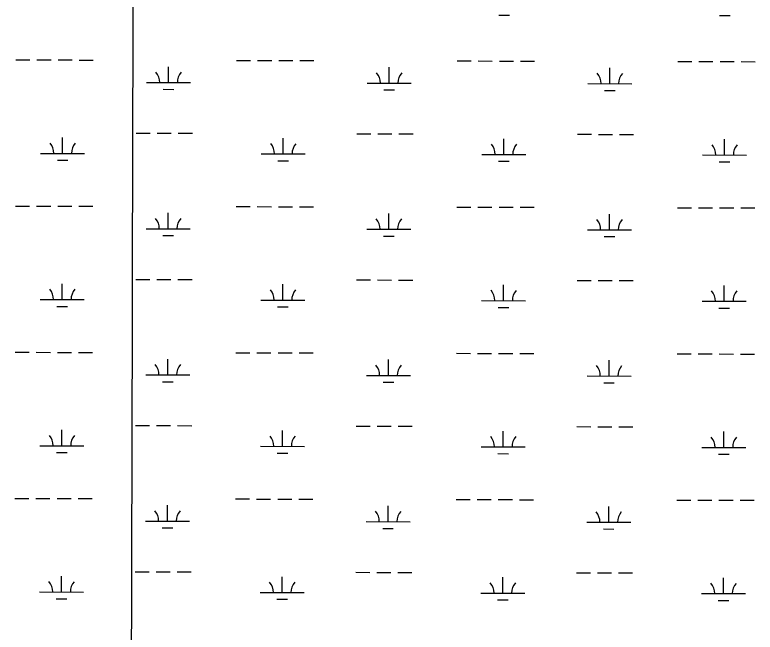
# Model space of a CAD drawing. Extents: x 3172297 to 3210190, y 958463 to 983887.
# Drawn here: x 3191941 to 3193625, y 973391 to 974796 of the extents above; entities that cross this region are included whole.
import ezdxf

# ---------------------------------------------------------------- set-up
doc = ezdxf.new("R2010")
doc.units = 0
doc.layers.add('V-GRID-MAJR', color=7, linetype='Continuous')
doc.layers.add('V-WETL-SWMP', color=7, linetype='Continuous')

msp = doc.modelspace()

# ---------------------------------------------------------------- linework, layer by layer
at = {"layer": 'V-GRID-MAJR'}
msp.add_spline([(3192183.6, 963880.8), (3192198.6, 969940.7), (3192213.6, 976004.1), (3192228.6, 982067.5), (3192228.6, 982070.9)], degree=3, dxfattribs=at)
at = {"layer": 'V-WETL-SWMP'}
for p, q in [((3193042, 974795.6), (3193066, 974795.6)), ((3193543.9, 974794.4), (3193567.9, 974794.3)), ((3191943.1, 974693.7), (3191975.1, 974693.6)), ((3191991.1, 974693.6), (3192023.1, 974693.5)), ((3192039.1, 974693.5), (3192071.1, 974693.4)), ((3192087.1, 974693.3), (3192119.1, 974693.3)), ((3192445, 974692.5), (3192477, 974692.4)), ((3192493, 974692.3), (3192525, 974692.3)), ((3192541, 974692.2), (3192573, 974692.1)), ((3192589, 974692.1), (3192621, 974692)), ((3192946.9, 974691.2), (3192978.9, 974691.1)), ((3192994.9, 974691.1), (3193026.9, 974691)), ((3193042.9, 974691), (3193074.9, 974690.9)), ((3193090.9, 974690.9), (3193122.9, 974690.8)), ((3193448.8, 974690), (3193480.8, 974689.9)), ((3193496.8, 974689.9), (3193528.8, 974689.8)), ((3193544.8, 974689.7), (3193576.8, 974689.7)), ((3193592.8, 974689.6), (3193624.8, 974689.5)), ((3192290.3, 974642.1), (3192290.4, 974678.1)), ((3192792.2, 974640.9), (3192792.3, 974676.9)), ((3193294.1, 974639.6), (3193294.2, 974675.6)), ((3192240.3, 974642.2), (3192340.3, 974642)), ((3192742.2, 974641), (3192842.2, 974640.7)), ((3193244.1, 974639.7), (3193344.1, 974639.5)), ((3192278.3, 974626.7), (3192302.3, 974626.6)), ((3192780.2, 974625.5), (3192804.2, 974625.4)), ((3193282.1, 974624.2), (3193306.1, 974624.1)), ((3192216.6, 974526.8), (3192248.6, 974526.8)), ((3192264.6, 974526.7), (3192296.6, 974526.6)), ((3192312.6, 974526.6), (3192344.6, 974526.5)), ((3192718.5, 974525.6), (3192750.5, 974525.5)), ((3192766.5, 974525.5), (3192798.5, 974525.4)), ((3192814.5, 974525.4), (3192846.5, 974525.3)), ((3193220.4, 974524.4), (3193252.4, 974524.3)), ((3193268.4, 974524.2), (3193300.4, 974524.2)), ((3193316.4, 974524.1), (3193348.4, 974524)), ((3192049.4, 974480.8), (3192049.5, 974516.8)), ((3192551.3, 974479.6), (3192551.4, 974515.6)), ((3193053.3, 974478.3), (3193053.3, 974514.3)), ((3193555.2, 974477.1), (3193555.2, 974513.1)), ((3191999.4, 974480.9), (3192099.4, 974480.7)), ((3192501.3, 974479.7), (3192601.3, 974479.5)), ((3193003.3, 974478.5), (3193103.3, 974478.2)), ((3193505.2, 974477.2), (3193605.2, 974477)), ((3192037.4, 974465.4), (3192061.4, 974465.4)), ((3192539.3, 974464.2), (3192563.3, 974464.1)), ((3193041.2, 974462.9), (3193065.2, 974462.9)), ((3193543.1, 974461.7), (3193567.1, 974461.6)), ((3191942.3, 974361), (3191974.3, 974360.9)), ((3191990.3, 974360.9), (3192022.3, 974360.8)), ((3192038.3, 974360.8), (3192070.3, 974360.7)), ((3192086.3, 974360.7), (3192118.3, 974360.6)), ((3192444.2, 974359.8), (3192476.2, 974359.7)), ((3192492.2, 974359.7), (3192524.2, 974359.6)), ((3192540.2, 974359.5), (3192572.2, 974359.5)), ((3192588.2, 974359.4), (3192620.2, 974359.3)), ((3192946.1, 974358.5), (3192978.1, 974358.5)), ((3192994.1, 974358.4), (3193026.1, 974358.3)), ((3193042.1, 974358.3), (3193074.1, 974358.2)), ((3193090.1, 974358.2), (3193122.1, 974358.1)), ((3193448, 974357.3), (3193480, 974357.2)), ((3193496, 974357.2), (3193528, 974357.1)), ((3193544, 974357.1), (3193576, 974357)), ((3193592, 974356.9), (3193624, 974356.9)), ((3192289.5, 974309.4), (3192289.6, 974345.4)), ((3192791.4, 974308.2), (3192791.5, 974344.2)), ((3193293.3, 974306.9), (3193293.4, 974342.9)), ((3192239.5, 974309.5), (3192339.5, 974309.3)), ((3192741.4, 974308.3), (3192841.4, 974308.1)), ((3193243.3, 974307.1), (3193343.3, 974306.8)), ((3192277.5, 974294), (3192301.5, 974294)), ((3192779.4, 974292.8), (3192803.4, 974292.7)), ((3193281.3, 974291.5), (3193305.3, 974291.5)), ((3192048.6, 974148.2), (3192048.7, 974184.2)), ((3192215.8, 974194.2), (3192247.8, 974194.1)), ((3192263.8, 974194), (3192295.8, 974194)), ((3192311.8, 974193.9), (3192343.8, 974193.9)), ((3192717.7, 974192.9), (3192749.7, 974192.8)), ((3192765.7, 974192.8), (3192797.7, 974192.7)), ((3192813.7, 974192.7), (3192845.7, 974192.6)), ((3193219.6, 974191.7), (3193251.6, 974191.6)), ((3193267.6, 974191.6), (3193299.6, 974191.5)), ((3193315.6, 974191.4), (3193347.6, 974191.4)), ((3192550.5, 974146.9), (3192550.6, 974182.9)), ((3193052.4, 974145.7), (3193052.5, 974181.7)), ((3193554.3, 974144.4), (3193554.4, 974180.4)), ((3191998.6, 974148.3), (3192098.6, 974148)), ((3192500.5, 974147), (3192600.5, 974146.8)), ((3193002.4, 974145.8), (3193102.4, 974145.5)), ((3193504.3, 974144.6), (3193604.3, 974144.3)), ((3192036.6, 974132.8), (3192060.6, 974132.7)), ((3192538.5, 974131.5), (3192562.5, 974131.4)), ((3193040.4, 974130.3), (3193064.4, 974130.2)), ((3193542.3, 974129), (3193566.3, 974129)), ((3191941.5, 974028.3), (3191973.5, 974028.3)), ((3191989.5, 974028.2), (3192021.5, 974028.1)), ((3192037.5, 974028.1), (3192069.5, 974028)), ((3192085.5, 974028), (3192117.5, 974027.9)), ((3192443.4, 974027.1), (3192475.4, 974027)), ((3192491.4, 974027), (3192523.4, 974026.9)), ((3192539.4, 974026.9), (3192571.4, 974026.8)), ((3192587.4, 974026.7), (3192619.4, 974026.7)), ((3192945.3, 974025.9), (3192977.3, 974025.8)), ((3192993.3, 974025.7), (3193025.3, 974025.7)), ((3193041.3, 974025.6), (3193073.3, 974025.5)), ((3193089.3, 974025.5), (3193121.3, 974025.4)), ((3193447.2, 974024.6), (3193479.2, 974024.5)), ((3193495.2, 974024.5), (3193527.2, 974024.4)), ((3193543.2, 974024.4), (3193575.2, 974024.3)), ((3193591.2, 974024.3), (3193623.2, 974024.2)), ((3192288.7, 973976.7), (3192288.8, 974012.7)), ((3192790.6, 973975.5), (3192790.7, 974011.5)), ((3193292.5, 973974.3), (3193292.6, 974010.3)), ((3192238.7, 973976.9), (3192338.7, 973976.6)), ((3192740.6, 973975.6), (3192840.6, 973975.4)), ((3193242.5, 973974.4), (3193342.5, 973974.1)), ((3192276.6, 973961.3), (3192300.6, 973961.3)), ((3192778.5, 973960.1), (3192802.5, 973960)), ((3193280.4, 973958.9), (3193304.4, 973958.8)), ((3192047.8, 973815.5), (3192047.9, 973851.5)), ((3192215, 973861.5), (3192247, 973861.4)), ((3192263, 973861.4), (3192295, 973861.3)), ((3192311, 973861.3), (3192343, 973861.2)), ((3192549.7, 973814.2), (3192549.8, 973850.2)), ((3192716.9, 973860.3), (3192748.9, 973860.2)), ((3192764.9, 973860.1), (3192796.9, 973860.1)), ((3192812.9, 973860), (3192844.9, 973859.9)), ((3193051.6, 973813), (3193051.7, 973849)), ((3193218.8, 973859), (3193250.8, 973858.9)), ((3193266.8, 973858.9), (3193298.8, 973858.8)), ((3193314.8, 973858.8), (3193346.8, 973858.7)), ((3193553.5, 973811.8), (3193553.6, 973847.8)), ((3191997.8, 973815.6), (3192097.8, 973815.4)), ((3192499.7, 973814.4), (3192599.7, 973814.1)), ((3192035.8, 973800.1), (3192059.8, 973800)), ((3192537.7, 973798.8), (3192561.7, 973798.8)), ((3193001.6, 973813.1), (3193101.6, 973812.9)), ((3193039.6, 973797.6), (3193063.6, 973797.5)), ((3193503.5, 973811.9), (3193603.5, 973811.6)), ((3193541.5, 973796.4), (3193565.5, 973796.3)), ((3191940.7, 973695.7), (3191972.7, 973695.6)), ((3191988.7, 973695.6), (3192020.7, 973695.5)), ((3192036.7, 973695.4), (3192068.7, 973695.4)), ((3192084.7, 973695.3), (3192116.7, 973695.2)), ((3192287.8, 973644.1), (3192287.9, 973680.1)), ((3192442.6, 973694.4), (3192474.6, 973694.4)), ((3192490.6, 973694.3), (3192522.6, 973694.2)), ((3192538.6, 973694.2), (3192570.6, 973694.1)), ((3192586.6, 973694.1), (3192618.6, 973694)), ((3192944.5, 973693.2), (3192976.5, 973693.1)), ((3192992.5, 973693.1), (3193024.5, 973693)), ((3193040.5, 973693), (3193072.5, 973692.9)), ((3193088.5, 973692.8), (3193120.5, 973692.8)), ((3193446.4, 973691.9), (3193478.4, 973691.9)), ((3193494.4, 973691.8), (3193526.4, 973691.8)), ((3193542.4, 973691.7), (3193574.4, 973691.6)), ((3193590.4, 973691.6), (3193622.4, 973691.5)), ((3192789.8, 973642.8), (3192789.8, 973678.8)), ((3193291.7, 973641.6), (3193291.7, 973677.6)), ((3192237.8, 973644.2), (3192337.8, 973643.9)), ((3192275.8, 973628.7), (3192299.8, 973628.6)), ((3192739.8, 973643), (3192839.8, 973642.7)), ((3193241.7, 973641.7), (3193341.7, 973641.5)), ((3192777.7, 973627.4), (3192801.7, 973627.4)), ((3193279.6, 973626.2), (3193303.6, 973626.1)), ((3192214.2, 973528.8), (3192246.2, 973528.7)), ((3192262.2, 973528.7), (3192294.2, 973528.6)), ((3192310.2, 973528.6), (3192342.2, 973528.5)), ((3192716.1, 973527.6), (3192748.1, 973527.5)), ((3192764.1, 973527.5), (3192796.1, 973527.4)), ((3192812.1, 973527.3), (3192844.1, 973527.3)), ((3192047, 973482.8), (3192047.1, 973518.8)), ((3192548.9, 973481.6), (3192549, 973517.6)), ((3193050.8, 973480.3), (3193050.9, 973516.3)), ((3193218, 973526.3), (3193250, 973526.3)), ((3193266, 973526.2), (3193298, 973526.1)), ((3193314, 973526.1), (3193346, 973526)), ((3193552.7, 973479.1), (3193552.8, 973515.1)), ((3191997, 973482.9), (3192097, 973482.7)), ((3192498.9, 973481.7), (3192598.9, 973481.4)), ((3193000.8, 973480.4), (3193100.8, 973480.2)), ((3193502.7, 973479.2), (3193602.7, 973479)), ((3192034.9, 973467.4), (3192058.9, 973467.3)), ((3192536.8, 973466.2), (3192560.8, 973466.1)), ((3193038.7, 973464.9), (3193062.7, 973464.9)), ((3193540.7, 973463.7), (3193564.7, 973463.6))]:
    msp.add_line(p, q, dxfattribs=at)
for centre, start, end in [((3192235.1, 974642.7), 359.0865, 40.6302), ((3192345.6, 974642.4), 139.0865, 180.6302), ((3192737, 974641.5), 359.0865, 40.6302), ((3192847.5, 974641.2), 139.0865, 180.6302), ((3193238.9, 974640.2), 359.0865, 40.6302), ((3193349.4, 974639.9), 139.0865, 180.6302), ((3191994.2, 974481.4), 359.0865, 40.6302), ((3192104.7, 974481.2), 139.0865, 180.6302), ((3192496.1, 974480.2), 359.0865, 40.6302), ((3192606.6, 974479.9), 139.0865, 180.6302), ((3192998, 974479), 359.0865, 40.6302), ((3193108.5, 974478.7), 139.0865, 180.6302), ((3193499.9, 974477.7), 359.0865, 40.6302), ((3193610.4, 974477.4), 139.0865, 180.6302), ((3192234.2, 974310), 359.0865, 40.6302), ((3192344.7, 974309.8), 139.0865, 180.6302), ((3192736.2, 974308.8), 359.0865, 40.6302), ((3192846.6, 974308.5), 139.0865, 180.6302), ((3193238.1, 974307.5), 359.0865, 40.6302), ((3193348.5, 974307.3), 139.0865, 180.6302), ((3191993.4, 974148.8), 359.0865, 40.6302), ((3192103.9, 974148.5), 139.0865, 180.6302), ((3192495.3, 974147.5), 359.0865, 40.6302), ((3192605.8, 974147.2), 139.0865, 180.6302), ((3192997.2, 974146.3), 359.0865, 40.6302), ((3193107.7, 974146), 139.0865, 180.6302), ((3193499.1, 974145), 359.0865, 40.6302), ((3193609.6, 974144.8), 139.0865, 180.6302), ((3192233.4, 973977.4), 359.0865, 40.6302), ((3192343.9, 973977.1), 139.0865, 180.6302), ((3192735.3, 973976.1), 359.0865, 40.6302), ((3192845.8, 973975.8), 139.0865, 180.6302), ((3193237.2, 973974.9), 359.0865, 40.6302), ((3193347.7, 973974.6), 139.0865, 180.6302), ((3191992.6, 973816.1), 359.0865, 40.6302), ((3192103, 973815.8), 139.0865, 180.6302), ((3192494.5, 973814.8), 359.0865, 40.6302), ((3192604.9, 973814.6), 139.0865, 180.6302), ((3192996.4, 973813.6), 359.0865, 40.6302), ((3193106.9, 973813.3), 139.0865, 180.6302), ((3193498.3, 973812.4), 359.0865, 40.6302), ((3193608.8, 973812.1), 139.0865, 180.6302), ((3192232.6, 973644.7), 359.0865, 40.6302), ((3192343.1, 973644.4), 139.0865, 180.6302), ((3192734.5, 973643.4), 359.0865, 40.6302), ((3192845, 973643.2), 139.0865, 180.6302), ((3193236.4, 973642.2), 359.0865, 40.6302), ((3193346.9, 973641.9), 139.0865, 180.6302), ((3191991.7, 973483.4), 359.0865, 40.6302), ((3192102.2, 973483.1), 139.0865, 180.6302), ((3192493.6, 973482.2), 359.0865, 40.6302), ((3192604.1, 973481.9), 139.0865, 180.6302), ((3192995.5, 973480.9), 359.0865, 40.6302), ((3193106, 973480.7), 139.0865, 180.6302), ((3193497.5, 973479.7), 359.0865, 40.6302), ((3193607.9, 973479.4), 139.0865, 180.6302)]:
    msp.add_arc(centre, 35.2, start, end, dxfattribs=at)

doc.saveas('drawing.dxf')
